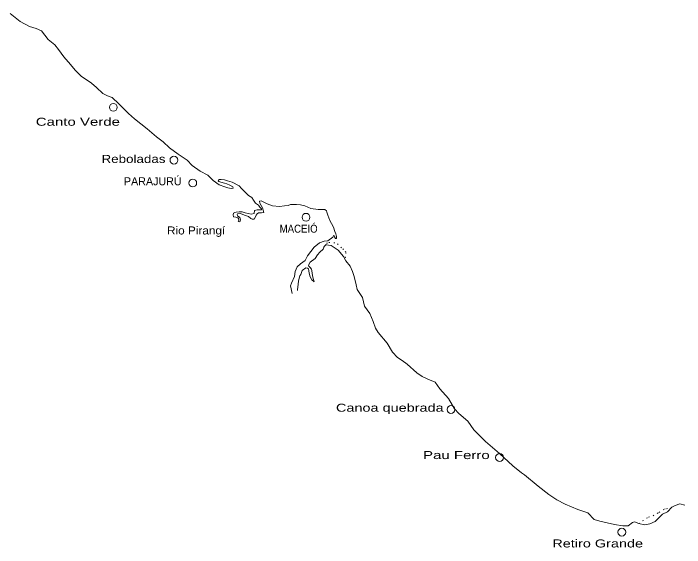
# Model space of a CAD drawing. Extents: x 47169 to 972804, y 7447977 to 9608469.
# Drawn here: x 610009 to 667117, y 9484780 to 9530206 of the extents above; entities that cross this region are included whole.
import ezdxf

# ---------------------------------------------------------------- set-up
doc = ezdxf.new("R2010")
doc.units = 0
doc.header["$LTSCALE"] = 270
doc.linetypes.add('DOTTED', pattern=[1.5, 0.3, -1.2])
doc.layers.add('1', color=7, linetype='Continuous', lineweight=13)
doc.layers.add('2', color=7, linetype='Continuous', lineweight=13)
doc.layers.add('3', color=7, linetype='Continuous')

msp = doc.modelspace()

# ---------------------------------------------------------------- linework, layer by layer
at = {"layer": '1'}
for points in [[(631131.8, 9513508.5), (631107.5, 9513589.2), (630986.7, 9513726.5), (630859.4, 9513887), (630617.7, 9514056.6), (630449.5, 9514331), (630305.5, 9514564.6), (630023.9, 9514717.6), (629751.3, 9514975.6), (629422.2, 9515314.4), (629206.2, 9515540.3), (628610.7, 9515855.2), (628216.9, 9515960.9), (627959.5, 9516057.5), (627677.7, 9516091.1), (627516.8, 9516091.3), (627443.3, 9515962.1), (627499.8, 9515905.6), (627652.9, 9515857.8), (627959.1, 9515767.8), (628159.9, 9515727.7), (628432.7, 9515597.9), (628666.7, 9515452.7), (628706.4, 9515332.1), (628528.8, 9515316.9), (628254.8, 9515364.9), (627989.7, 9515446), (627515, 9515640.2), (626992.8, 9515995.9), (626544.1, 9516463.2), (625908.6, 9516787), (625210.2, 9517286.6), (624800.2, 9517738.3), (624020.8, 9518222.6), (623290.2, 9518787.6), (622744.9, 9519287), (622181.8, 9519714.6), (621379.2, 9520400.1), (620302.8, 9521230.8), (619797.4, 9521698.1), (618970.6, 9522528.4), (618408.6, 9523053.3), (618014.8, 9523206.4), (617604.5, 9523400.4), (617066.9, 9523900.9), (616656.8, 9524287.3), (615781.9, 9524876.7), (615252.1, 9525383.7), (614866.5, 9525867.4), (614289.1, 9526503.8), (613840.4, 9527149), (613519.1, 9527527.5), (612973.6, 9527987), (612411.9, 9528727.4), (611953.7, 9528913.7), (611382.4, 9529108), (610578.2, 9529528), (609726.7, 9530205.7)], [(633730.4, 9506376.4), (633588.3, 9507052.1), (633669.7, 9507261), (633929.2, 9507832.2), (633995.3, 9508250), (634165.8, 9508659.9), (634448.1, 9508915.9), (634820.3, 9509188.4), (635022.9, 9509598.3), (635596.8, 9510329.2), (636049, 9510705.5), (636436.6, 9510833.1), (636775.1, 9510872.4), (637178.5, 9511185.7), (637267.5, 9511338.1), (637331.6, 9511193.2), (637411.3, 9511056), (637507.8, 9511055.8), (637492.6, 9511240.5), (637437.5, 9511473.8), (637365.7, 9511667.4), (637238.7, 9512038.1), (637061.7, 9512351.2), (636942.2, 9512585.8), (636766.5, 9513060.4), (636671.5, 9513318.2), (636655, 9513431), (636494.3, 9513527.5), (636301.2, 9513527.8), (635939.4, 9513528.4), (635311.4, 9513602.4), (634804.6, 9513845.3), (634426.3, 9513926.7), (634089, 9513959.3), (633790.4, 9513944.3), (633572.9, 9513944.6), (633387.4, 9513865.3), (633073.3, 9513833.8), (632654.8, 9513786.9), (632059, 9513852), (631608.7, 9514021.8), (631077.5, 9514280.3), (630941, 9514248.4), (630980.6, 9514080.3), (631076.8, 9513862.4), (631204.2, 9513677.5), (631323.4, 9513282.6), (631105.8, 9513235.5), (630865, 9513235.8), (630743.9, 9513171.9), (630662.7, 9513051.5), (630598.1, 9512899), (630500.2, 9512722.3), (630331.5, 9512722.6), (630210.6, 9512754.8), (630010, 9512924.3), (629671.7, 9513045.3), (629342.3, 9513191.8), (629077.1, 9513167.9), (629044.8, 9513111.5), (629075.7, 9512998.7), (629285.2, 9512845.8), (629332.6, 9512652.3), (629268, 9512483.2), (629130.4, 9512500), (629196.1, 9512637), (629171.9, 9512765.3), (629107.6, 9512821.8), (628922.3, 9512878.4), (628746, 9512919.6), (628697.4, 9513072.3), (628722, 9513209.3), (628859.7, 9513264.4), (628973, 9513305.1), (629230.4, 9513320.2), (629463.5, 9513319.8), (629729.7, 9513254.2), (630252.2, 9513140.6), (630486.5, 9513204.4), (630535.7, 9513454.2), (630744.5, 9513501.4), (631131.8, 9513508.5)], [(667147.6, 9488372.6), (666705.1, 9488486.3), (666318.7, 9488358.8), (666044.3, 9488214.6), (665656.2, 9487829.5), (665236.4, 9487622.5), (664622.6, 9486987.9), (664154, 9486804.2), (663711.1, 9486717.8), (663212, 9486823.9), (662867.2, 9486961.7), (662673, 9486913.5), (662318.4, 9486616.8), (661866.8, 9486618.8), (661142.6, 9486740.8), (659903.8, 9487034.2), (659421.5, 9487180), (658892.2, 9487720.7), (658024, 9488013.2), (656963.1, 9488458.8), (656248.2, 9488846.1), (655557.8, 9489283.1), (654667.2, 9490009.1), (653495.1, 9490961.2), (653245.8, 9491130.8), (652500.3, 9491744.8), (651368.3, 9492793), (650180.8, 9493802.5), (649195.1, 9494778.5), (648666.1, 9495519.2), (647896.1, 9496189.6), (647535.1, 9496592.7), (647023, 9497462.7), (646293.2, 9498276.7), (645909.2, 9498840.2), (645426.9, 9499043.4), (645217.3, 9499124.5), (644783.8, 9499342), (644341.6, 9499649.1), (643499.6, 9500391.4), (643074.1, 9500681.8), (642680.6, 9500949), (642272, 9501408.6), (641799.4, 9502149.1), (641054.2, 9503075.8), (640805.2, 9503446.6), (640630.8, 9504009.7), (640326.9, 9504686.9), (639895.1, 9505299.1), (639704.4, 9506047.9), (639247.3, 9506740.8), (639160.3, 9507134.6), (639010.6, 9507819.2), (638859.3, 9508261.8), (638659.2, 9508712.1), (638307, 9509156.1), (638099, 9509525.7), (637641.6, 9510082.6), (637047.5, 9510478.3), (636580.3, 9510518.9), (636483.6, 9510422.9), (636434.6, 9510326.8), (636353.3, 9510150), (636094.3, 9509909.4), (635893.1, 9509668.7), (635674, 9509363.9), (635270.6, 9509050.6), (635108.2, 9508809.8), (635140.2, 9508721.3), (635261, 9508600.6), (635372.8, 9508463.3), (635388.2, 9508335), (635419.9, 9508077.3), (635482.7, 9507763.2), (635601.9, 9507384.9), (635410.2, 9507554.4), (635265.2, 9507795.7), (635162.6, 9508126.4), (635147.3, 9508311.1), (635115.4, 9508472.6), (635043.4, 9508552.3), (634898.1, 9508569.1), (634574.7, 9508336.4), (634477.7, 9508014.8), (634379.8, 9507903.3), (634258.2, 9507476.7), (634248.8, 9507147.2), (634174.8, 9506737.2), (634174.7, 9506641)]]:
    msp.add_lwpolyline(points, dxfattribs=at)
at = {"layer": '1', "linetype": 'DOTTED'}
for points in [[(636580.3, 9510518.9), (636644.9, 9510655.9), (636854.7, 9510711.9), (637273.1, 9510710.1), (637579.2, 9510605.7), (637859.5, 9510323.3), (638036.9, 9510178.1), (638245.1, 9509967.7), (638309.3, 9509854.8), (638251, 9509501.1), (638307, 9509156.1)], [(663212, 9486823.9), (664044.2, 9487368.4), (664439.5, 9487487), (664939.4, 9487775.7), (665399.3, 9488047.8), (665584.7, 9488087.2), (666044.3, 9488214.6)]]:
    msp.add_lwpolyline(points, dxfattribs=at)
at = {"layer": '2'}
for centre, radius in [((618510.7, 9522223.9), 332.6), ((623664.9, 9517732.3), 332.2), ((625269, 9515782.9), 332), ((634906.2, 9512872.2), 332.3), ((647236.5, 9496520.3), 332.1), ((651375.4, 9492439.2), 332.5), ((661777, 9486087.8), 335.6)]:
    msp.add_circle(centre, radius, dxfattribs=at)

# ---------------------------------------------------------------- texts
at = {"layer": '3'}
for s, height, width, p in [('Canto Verde', 681.2, 1.4, (611914.1, 9520653.1)), ('Reboladas', 681.2, 1.25, (617504.6, 9517490.4)), ('Rio Pirangí', 681.1, 1.1, (623079.7, 9511406.8)), ('MACEIÓ', 681.1, 0.9, (632659.6, 9511558.7)), ('Canoa quebrada', 681, 1.35, (637454.4, 9496333.2)), ('Pau Ferro', 681, 1.4, (644868.1, 9492305.8)), ('Retiro Grande', 681, 1.35, (655863.6, 9484789.4))]:
    msp.add_text(s, height=height, dxfattribs=dict(at, width=width)).set_placement(p)
msp.add_text('PARAJURÚ', height=681.2, dxfattribs=at).set_placement((619412.9, 9515589))

doc.saveas('drawing.dxf')
